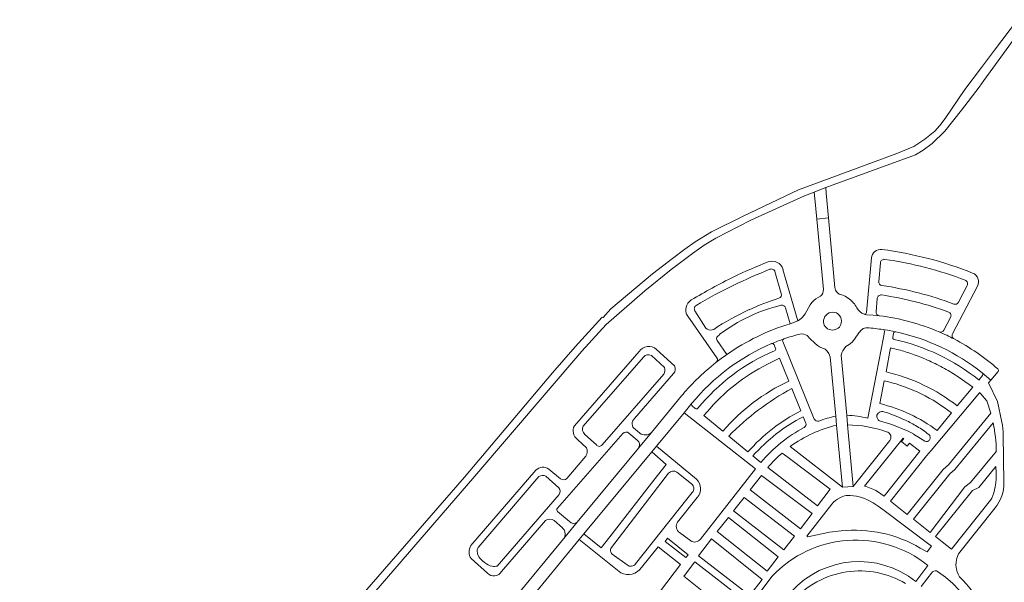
# Model space of a CAD drawing. Extents: x 145000 to 155000, y 457500 to 470000.
# Tile 348 of 548: x 149433 to 149695, y 464972 to 465121. Entities that reach past the tile are written whole.
import ezdxf

# ---------------------------------------------------------------- set-up
doc = ezdxf.new("R2010")
doc.units = 0
doc.header["$LTSCALE"] = 0.2
doc.header["$MEASUREMENT"] = 0
doc.layers.add('kant verharding', color=252, linetype='Continuous', lineweight=0)

msp = doc.modelspace()

# ---------------------------------------------------------------- linework, layer by layer
at = {"layer": 'kant verharding', "lineweight": 0}
for p, q in [((149692.5, 465113.22), (149698.64, 465121.34)), ((149693.51, 465110.39), (149699.63, 465118.78)), ((149692.5, 465113.22), (149689.04, 465108.63)), ((149692.1, 465108.46), (149693.51, 465110.39)), ((149689.67, 465105.13), (149692.1, 465108.46)), ((149644.54, 465075.47), (149644.7, 465073.79)), ((149647.6, 465076.71), (149647.74, 465075.17)), ((149647.74, 465075.17), (149648.34, 465068.68)), ((149644.7, 465073.79), (149645.23, 465068.32)), ((149645.23, 465068.32), (149648.35, 465068.62)), ((149645.23, 465068.32), (149647.03, 465049.62)), ((149648.34, 465068.68), (149648.35, 465068.62)), ((149648.35, 465068.62), (149650.05, 465050.14)), ((149659.76, 465057.98), (149658.47, 465043.48)), ((149662.15, 465056.72), (149661.71, 465051.73)), ((149634.11, 465054.34), (149635.8, 465048.53)), ((149636.24, 465054.95), (149640.22, 465041.24)), ((149681.35, 465037.79), (149687.99, 465050.49)), ((149682.93, 465046.2), (149685.26, 465050.66)), ((149661.31, 465047.24), (149660.99, 465043.7)), ((149638.12, 465040.5), (149636.91, 465044.7)), ((149657.85, 465043.04), (149657.8, 465043.06)), ((149638.12, 465040.5), (149640.22, 465041.24)), ((149679.05, 465038.79), (149680.83, 465042.18)), ((149663.27, 465038.36), (149662.97, 465036.82)), ((149665.63, 465037.94), (149665.43, 465036.91)), ((149666.22, 465038.34), (149666.21, 465038.34)), ((149644.58, 465015.1), (149636.18, 465035.78)), ((149662.97, 465036.82), (149660.51, 465024.1)), ((149597.95, 465033.12), (149580.75, 465013.36)), ((149607.36, 465029.32), (149602.62, 465033.68)), ((149633.86, 465034.92), (149634.27, 465033.95)), ((149663.65, 465027.68), (149664.88, 465034.07)), ((149599.12, 465031.6), (149583.12, 465013.27)), ((149604.73, 465028.87), (149601.25, 465032.08)), ((149616.51, 465028.61), (149618.41, 465030.18)), ((149693.45, 465027.8), (149691.55, 465025.52)), ((149588.16, 465008.29), (149604.51, 465027.08)), ((149596.75, 465015.29), (149607.15, 465027.25)), ((149682.55, 465026.56), (149685.78, 465024.31)), ((149688.3, 465025.53), (149689.29, 465026.73)), ((149640.99, 465017.36), (149638.6, 465023.27)), ((149660.51, 465024.1), (149658.83, 465015.41)), ((149601.25, 465011.59), (149609.23, 465021.32)), ((149609.93, 465016.79), (149612.02, 465019.34)), ((149612.89, 465017.96), (149612.09, 465018.64)), ((149609.93, 465016.79), (149602.62, 465007.98)), ((149642.35, 465014.02), (149641.64, 465015.78)), ((149650.5, 465013.51), (149650.26, 465015.94)), ((149653.2, 465016.19), (149653.44, 465013.61)), ((149681.09, 465016.78), (149677.27, 465012.13)), ((149598.2, 465011.39), (149596.9, 465012.43)), ((149601.25, 465011.59), (149597.79, 465007.41)), ((149652.08, 464997.02), (149650.5, 465013.51)), ((149653.44, 465013.61), (149654.95, 464997.24)), ((149593.62, 465011.31), (149576.25, 464991.47)), ((149581.58, 465009.71), (149584, 465007.51)), ((149583.52, 465011.07), (149586.6, 465008.27)), ((149597.45, 465009.51), (149595.26, 465011.4)), ((149621.81, 465010.63), (149626.93, 465006.42)), ((149673.96, 465009.24), (149670.93, 465011.17)), ((149694.81, 465010.93), (149694.99, 464998.26)), ((149597.79, 465007.41), (149581.49, 464987.77)), ((149601.32, 465006.41), (149583.29, 464984.67)), ((149602.62, 465007.98), (149601.32, 465006.41)), ((149602.62, 465007.98), (149613.26, 464999.15)), ((149638.18, 465007.88), (149652.08, 464997.02)), ((149583.76, 465005.24), (149578.77, 464999.32)), ((149628.24, 465005.34), (149630.35, 465003.61)), ((149570.48, 465001.53), (149553.21, 464981.49)), ((149577.09, 464999.26), (149573.97, 465001.83)), ((149571.33, 464999.86), (149555.2, 464980.95)), ((149576.62, 464996.85), (149573.17, 464999.98)), ((149590.14, 464983.82), (149601.89, 464998.91)), ((149605.8, 465000.75), (149590.6, 464980.96)), ((149611.93, 464997.91), (149608.04, 465001.01)), ((149652.08, 464997.02), (149654.95, 464997.24)), ((149560.24, 464976.07), (149576.71, 464995.08)), ((149613.43, 464994.27), (149608.21, 464987.74)), ((149561.36, 464974.61), (149573.04, 464988.16)), ((149575.36, 464988.14), (149577.58, 464986.18)), ((149576.26, 464990.58), (149579.45, 464987.87)), ((149581.49, 464987.77), (149578.26, 464983.86)), ((149560.93, 464957.49), (149582.02, 464983.12)), ((149582.02, 464983.12), (149583.29, 464984.67)), ((149593.09, 464974.25), (149582.02, 464983.12)), ((149608.75, 464984.94), (149611.7, 464982.79)), ((149553.3, 464978.06), (149557.64, 464974.14)), ((149590.84, 464979.25), (149594.81, 464976.37)), ((149671.55, 464971.98), (149674.79, 464976.23)), ((149633.3, 464973.28), (149615.77, 464949.94)), ((149676.01, 464974.56), (149673.01, 464970.62))]:
    msp.add_line(p, q, dxfattribs=at)
at = {"layer": 'kant verharding', "lineweight": 0, "flags": 128}
for points in [[(149689.04, 465108.63), (149684.58, 465102.74), (149679.4, 465095.03), (149677.96, 465093.24), (149676.62, 465091.73), (149673.97, 465089.6), (149671.05, 465087.58), (149666.53, 465085.79), (149640.39, 465076.11), (149625.69, 465069.14), (149617.19, 465064.97), (149612.89, 465062.26), (149610.17, 465060.3), (149606.89, 465057.88), (149601.55, 465053.76), (149590.45, 465044.45), (149588.38, 465042.14), (149588.1, 465042.22), (149580.92, 465034.31), (149574.97, 465027.41), (149551.49, 464999.73), (149507.15, 464948.77), (149468.94, 464904.45), (149418.13, 464846.13)], [(149647.6, 465076.71), (149671.48, 465085.42), (149673.52, 465086.65), (149675.89, 465088.38), (149679.32, 465091.73), (149683.76, 465097.27), (149688.42, 465103.4), (149689.67, 465105.13)], [(149644.54, 465075.47), (149641.98, 465074.54), (149627.73, 465068.07), (149618.38, 465063.26), (149615.26, 465061.38), (149612.16, 465059.16), (149606.46, 465054.93), (149599.5, 465049.27), (149589.21, 465040.31), (149582.73, 465033.16), (149554.23, 465000), (149497.16, 464933.88), (149459.1, 464889.96), (149419.71, 464844.83)], [(149647.6, 465076.71), (149647.35, 465076.62), (149644.54, 465075.47)], [(149646.23, 465047.84), (149645.6, 465047.5), (149645.01, 465047.1), (149644.46, 465046.64), (149643.95, 465046.14), (149643.47, 465045.5), (149642.13, 465043.14), (149641.47, 465042.25), (149641.19, 465041.95), (149640.64, 465041.5), (149640.22, 465041.24)], [(149617.81, 465038.98), (149617.43, 465038.86), (149616.92, 465038.79), (149616.5, 465038.85), (149616.08, 465039.04), (149615.73, 465039.35), (149612.8, 465043.96)], [(149661.87, 465042.61), (149660.19, 465042.78), (149658.5, 465042.89), (149658.14, 465042.95), (149657.85, 465043.04)], [(149618.79, 465030.73), (149618.82, 465030.94), (149618.78, 465031.19), (149618.67, 465031.41), (149610.92, 465042.53)], [(149640.73, 465037.75), (149641.28, 465037.78), (149641.76, 465037.71), (149642.23, 465037.57), (149642.67, 465037.35), (149642.8, 465037.24), (149643.34, 465036.59), (149644.69, 465035.3), (149645.42, 465034.74), (149646, 465034.39), (149646.97, 465033.94), (149647.26, 465033.85), (149647.49, 465033.72), (149647.99, 465033.21), (149648.41, 465032.6), (149648.62, 465032.15), (149648.75, 465031.67), (149650.26, 465015.94)], [(149657.31, 465039), (149657.14, 465038.87), (149656.4, 465038.07), (149655.29, 465036.41), (149654.62, 465035.61), (149653.87, 465034.97), (149652.98, 465034.4), (149652.5, 465033.85), (149652.12, 465033.27), (149651.88, 465032.73), (149651.72, 465032.16), (149653.2, 465016.19)], [(149662.86, 465038.95), (149664.54, 465038.67), (149666.21, 465038.34)], [(149619.4, 465037.67), (149618.81, 465037.11), (149618.67, 465036.88), (149618.6, 465036.48), (149618.69, 465036.08), (149621.29, 465032.32)], [(149637.8, 465025.25), (149635.33, 465031.33), (149632.13, 465029.76)], [(149689.21, 465027.43), (149690.39, 465026.49), (149691.55, 465025.52)], [(149662.02, 465019.26), (149663.19, 465025.32), (149664.03, 465025.12)], [(149691.55, 465025.52), (149690.9, 465024.74), (149693.33, 465019.83), (149694.46, 465014.36)], [(149690.45, 465019.96), (149691.51, 465016.73), (149680.3, 465003.01), (149678.86, 465001.77), (149669.31, 464989.77), (149664.8, 464993.32), (149674.43, 465005.36), (149675.62, 465006.75), (149688.48, 465022.16)], [(149685.78, 465024.31), (149686.74, 465023.64), (149682.62, 465018.63)], [(149615.99, 465017.01), (149615.19, 465016.07), (149620.27, 465011.9)], [(149614.28, 464983.23), (149628.96, 465001.87), (149609.93, 465016.79)], [(149669.57, 465011.89), (149665.21, 465013.7), (149661.91, 465014.67)], [(149693, 465006.57), (149686.11, 464998.3), (149684.64, 464997.1), (149675.37, 464985.02), (149670.93, 464988.49), (149680.62, 465000.56), (149681.93, 465001.73), (149692.14, 465014.13)], [(149664.85, 465009.8), (149664.64, 465009.45), (149654.95, 464997.24)], [(149661.39, 464995.89), (149663.18, 464994.6), (149672.69, 465006.57), (149669.94, 465008.72), (149669.32, 465007.94), (149667.74, 465009.18), (149668.37, 465009.96), (149668.21, 465010.08), (149657.93, 464997.31)], [(149601.89, 464998.91), (149605.15, 465003.1), (149601.32, 465006.41)], [(149632.17, 465002.24), (149645.46, 464992.11), (149648.82, 464996.48), (149637.24, 465005.16), (149635.99, 465006.11)], [(149678.55, 464982.54), (149676.81, 464983.89), (149686.65, 464996.14), (149688.35, 464996.97), (149692.87, 465002.5), (149692.92, 465000.87), (149692.92, 464999.25), (149692.84, 464998.17), (149692.69, 464997.1), (149692.53, 464996.33), (149692.33, 464995.56), (149692.08, 464994.81), (149691.78, 464994.08), (149691.43, 464993.55), (149681.04, 464980.55), (149678.55, 464982.54)], [(149627.47, 464996.29), (149640.91, 464986), (149643.97, 464990.06), (149630.5, 465000.13), (149627.47, 464996.29)], [(149597.04, 464976.64), (149610.7, 464993.84), (149612.12, 464995.65)], [(149623.09, 464990.73), (149636.45, 464980.39), (149639.27, 464984.02), (149625.88, 464994.27), (149623.09, 464990.73)], [(149651.71, 464985.39), (149648.64, 464985.05), (149642.88, 464983.79), (149642.63, 464984.03), (149649.27, 464992.56), (149649.72, 464993.05), (149650.22, 464993.49), (149650.76, 464993.88), (149651.33, 464994.23), (149651.73, 464994.42), (149652.14, 464994.58), (149652.59, 464994.7), (149653.05, 464994.78), (149653.58, 464994.82), (149654.11, 464994.82), (149654.98, 464994.75), (149655.83, 464994.64), (149656.89, 464994.41), (149657.94, 464994.06), (149658.76, 464993.68), (149660.24, 464992.85), (149661.55, 464992.02), (149662.82, 464991.11), (149675.78, 464981.34), (149674.56, 464979.84), (149672.74, 464980.85)], [(149692.7, 464991.52), (149682.91, 464979.27), (149682.53, 464978.14), (149682.29, 464977.05), (149682.24, 464976.28), (149682.3, 464975.77), (149682.4, 464975.27), (149682.61, 464974.56), (149682.86, 464973.86), (149683.24, 464973.15)], [(149618.73, 464985.21), (149621.72, 464988.99), (149634.97, 464978.47), (149632.07, 464974.73), (149618.73, 464985.21)], [(149578.26, 464983.86), (149564.55, 464967.13), (149557.95, 464959.37)], [(149583.29, 464984.67), (149587.9, 464980.94), (149590.14, 464983.82)], [(149611, 464979.04), (149610.43, 464978.33), (149604.87, 464982.63), (149605.52, 464983.46), (149611, 464979.04)], [(149630.23, 464972.83), (149617.2, 464983.26), (149613.75, 464978.79), (149627.41, 464968.27), (149630.67, 464972.5), (149630.23, 464972.83)], [(149587.67, 464948.45), (149608.94, 464976.43), (149603.05, 464981.18), (149598.62, 464975.69)], [(149554.94, 464979.61), (149554.97, 464979.32), (149555.13, 464978.91), (149555.35, 464978.53), (149555.61, 464978.17), (149555.94, 464977.78), (149556.31, 464977.42), (149556.81, 464977.01), (149557.35, 464976.64), (149557.83, 464976.37), (149558.33, 464976.15), (149558.92, 464976)], [(149610.01, 464973.55), (149609.84, 464973.34), (149623.19, 464962.75), (149626.26, 464966.76), (149612.79, 464977.2), (149610.01, 464973.55)]]:
    msp.add_lwpolyline(points, dxfattribs=at)
at = {"layer": 'kant verharding', "lineweight": 0}
for centre, radius, start, end in [((149662.25, 465057.76), 2.5, 82.5281, 174.9354), ((149649.52, 464960.35), 100.73, 68.3427, 82.5556), ((149663.15, 465056.63), 0.998, 81.8329, 175.0053), ((149649.54, 464960.42), 98.16, 68.9913, 81.946), ((149685.77, 465051.65), 2.5, 332.452, 68.3025), ((149662.71, 465051.64), 1, 174.9699, 261.6862), ((149684.37, 465051.13), 1, 332.4299, 69.0057), ((149652.31, 465050.37), 2.27, 185.9608, 259.1589), ((149656.28, 464981.05), 69.53, 107.7005, 114.6686), ((149662.31, 465047.15), 1, 81.6122, 174.9324), ((149649.53, 464960.4), 88.69, 69.7072, 81.6209), ((149682.04, 465046.66), 0.999, 249.2885, 332.5012), ((149656.3, 464980.98), 69.61, 114.6585, 123.568), ((149646.27, 465001.96), 44.7, 103.6697, 126.958), ((149635.95, 465044.42), 0.999, 16.1283, 103.7345), ((149649.47, 465041.13), 2.43, 89.1378, 136.8689), ((149649.47, 465041.23), 2.33, 41.8387, 89.2227), ((149658.94, 465046.28), 3.42, 207.2212, 250.4712), ((149661.99, 465043.6), 0.998, 174.8034, 263.1084), ((149679.94, 465042.64), 0.999, 332.3675, 69.7897), ((149656.08, 464982.2), 61, 107.1151, 124.7637), ((149649.56, 465041.04), 2.56, 136.6436, 183.0303), ((149649.05, 465041.01), 2.05, 182.951, 229.2555), ((149649.48, 465041.13), 2.32, 309.042, 349.3017), ((149649.39, 465041.19), 2.42, 348.2411, 41.2838), ((149649.47, 465041.49), 2.69, 229.1313, 269.2922), ((149649.47, 465041.13), 2.32, 269.1646, 309.2525), ((149658.53, 465037.41), 2.01, 85.959, 127.5243), ((149654.73, 464984.47), 55.08, 81.5157, 85.9029), ((149666.12, 465037.85), 0.5, 79.7115, 169.0704), ((149654.74, 464984.43), 55.12, 51.2806, 77.9702), ((149678.17, 465039.25), 1, 246.8809, 332.4438), ((149654.72, 464984.37), 55.19, 112.9353, 140.678), ((149665.92, 465036.81), 0.5, 169.0192, 257.6334), ((149600.55, 465031.25), 3.2, 49.482, 144.1512), ((149654.71, 464984.38), 53.12, 112.9417, 140.7028), ((149600.47, 465030.62), 1.66, 61.7396, 143.8527), ((149656.08, 464982.19), 61.01, 124.7625, 128.1347), ((149617.5, 465031.21), 1.37, 311.3781, 339.7721), ((149603, 465028.17), 1.86, 324.1699, 22.1395), ((149605.89, 465028.42), 1.72, 317.0644, 31.6619), ((149655.13, 464984.04), 51.17, 116.708, 139.8956), ((149652.88, 464980.72), 48.18, 51.8863, 77.0853), ((149688.9, 465027.05), 0.5, 320.5616, 51.2286), ((149672.72, 464960.49), 71.45, 118.5204, 135.4342), ((149651.67, 464977.27), 43.25, 53.709, 76.1511), ((149662.25, 464975.53), 45.22, 117.1211, 138.7673), ((149658.45, 464980.02), 36.84, 102.8349, 110.1478), ((149650.01, 464972.02), 44.28, 78.505, 85.8675), ((149583.3, 465012.02), 2.88, 152.2216, 233.2907), ((149584.71, 465012.42), 1.8, 151.7179, 228.5206), ((149594.49, 465010.51), 1.19, 49.1667, 137.0965), ((149659.01, 464978.61), 35.93, 103.7109, 125.4424), ((149641.37, 465013.79), 1.01, 300.8178, 13.1267), ((149667.62, 465006.54), 5.7, 54.4968, 70.0069), ((149596.62, 465008.3), 1.46, 322.9027, 55.6305), ((149587.37, 465008.86), 0.97, 217.3711, 323.8095), ((149660.75, 464977.82), 37.59, 131.184, 139.4721), ((149572.38, 464999.89), 2.5, 50.6119, 139.2069), ((149607.08, 464999.58), 1.73, 56.1022, 137.5672), ((149572.34, 464998.45), 1.73, 61.746, 125.683), ((149575.48, 464995.91), 1.48, 325.873, 39.6165), ((149611.03, 464996.7), 1.51, 316.2262, 53.4062), ((149576.75, 464991.03), 0.667, 138.6714, 222.9929), ((149580.52, 464988.91), 1.5, 224.0042, 310.3995), ((149609.87, 464986.61), 2.01, 145.647, 236.2255), ((149655.41, 464951.55), 34.04, 59.3946, 96.2388), ((149612.78, 464984.26), 1.82, 233.946, 325.671), ((149655.64, 464952.3), 30.65, 51.3404, 136.7855), ((149555.73, 464979.83), 3.01, 146.6617, 216.1733), ((149556.43, 464980.02), 1.55, 142.8135, 195.2252), ((149591.56, 464980.22), 1.21, 142.7973, 233.1709), ((149559.36, 464979.93), 3.96, 263.6264, 282.9343), ((149595.8, 464977.51), 1.51, 228.8945, 324.7524), ((149559.32, 464975.79), 2.36, 224.6385, 330.078), ((149656.52, 464951.45), 23.31, 98.2655, 139.4992), ((149656.67, 464950.96), 23.81, 59.3673, 98.4432), ((149676.72, 464973.69), 1.12, 54.3883, 129.6308), ((149662.79, 464951.85), 27.03, 332.8347, 57.3526)]:
    msp.add_arc(centre, radius, start, end, dxfattribs=at)
at = {"layer": 'kant verharding', "lineweight": 0, "extrusion": (0, 0, -1)}
for centre, radius, start, end in [((-149669.74, 464958.16), 105.62, 63.8237, 69.236), ((-149633.37, 465054.12), 3, 69.1906, 163.8581), ((-149688.42, 464915.16), 150.49, 64.2412, 68.3019), ((-149633.15, 465054.06), 1, 68.3161, 163.845), ((-149694.06, 464908.68), 160.75, 59.2393, 63.8242), ((-149676.78, 464939.36), 123.64, 59.0172, 64.2266), ((-149634.84, 465048.25), 0.999, 163.811, 252.3677), ((-149644.51, 465049.67), 2.52, 181.071, 226.8183), ((-149649.53, 464960.38), 91.21, 98.2183, 110.648), ((-149613.38, 465044.24), 3, 325.1349, 59.235), ((-149649.54, 465041.33), 7.21, 109.0301, 138.6177), ((-149650.57, 465042.02), 5.98, 137.0736, 153.2385), ((-149613.65, 465044.5), 1, 327.6169, 58.942), ((-149657.97, 465043.53), 0.5, 185.0228, 283.6559), ((-149654.72, 464984.38), 58.67, 97.0022, 113.1438), ((-149662.77, 465038.45), 0.503, 100.321, 190.695), ((-149654.53, 464983.99), 59.1, 113.1638, 117.4509), ((-149682.24, 465037.32), 0.996, 297.6386, 27.7019), ((-149654.64, 464984.5), 55.04, 67.0829, 70.7123), ((-149633.4, 465034.73), 0.498, 67.2246, 157.4032), ((-149636.65, 465035.97), 0.509, 337.3163, 68.0208), ((-149654.74, 464984.34), 55.22, 70.6693, 75.2972), ((-149654.05, 464982.98), 54.63, 102.4365, 128.8323), ((-149653.04, 464981.95), 61.6, 117.7985, 130.9205), ((-149633.81, 465033.76), 0.498, 157.151, 247.3265), ((-149653.8, 464983.8), 51.47, 102.4366, 104.8744), ((-149653.96, 464984.57), 50.69, 104.9183, 109.2409), ((-149653.81, 464983.76), 51.5, 109.1017, 113.8989), ((-149652.48, 464980.64), 54.89, 113.8521, 118.5354), ((-149660.88, 464977.06), 68.02, 44.9358, 49.2784), ((-149651.99, 464979.92), 55.76, 118.624, 123.2334), ((-149693.07, 465028.12), 0.499, 131.1685, 219.9586), ((-149660.92, 464977.07), 68.03, 40.5647, 44.9056), ((-149660.11, 464977.75), 52.48, 40.6011, 64.8385), ((-149652.86, 464980.68), 45.82, 104.1091, 128.0307), ((-149677.45, 465010.33), 16.18, 132.9816, 143.4648), ((-149612.41, 465019.02), 0.502, 310.4288, 39.0935), ((-149613.21, 465018.34), 0.501, 219.359, 310.1794), ((-149662.25, 464975.53), 46.92, 41.1697, 63.0634), ((-149662.5, 465015.75), 1.35, 46.0548, 77.4601), ((-149662.66, 465014.98), 2.14, 77.6859, 108.6348), ((-149645.1, 464963.66), 56.39, 108.8782, 114.8407), ((-149597.87, 465013.91), 1.77, 303.4259, 50.713), ((-149645.5, 465015.64), 1.06, 256.1362, 329.7057), ((-149662.62, 465015.88), 1.4, 335.8273, 11.0757), ((-149662.31, 465015.94), 1.09, 11.0606, 46.2021), ((-149662.63, 465015.88), 1.41, 300.846, 335.9317), ((-149654.68, 464984.39), 33.56, 114.8712, 120.8912), ((-149675.26, 465010.66), 19.55, 169.0836, 179.2145), ((-149599.6, 465013.25), 2.33, 225.1862, 307.2006), ((-149660.62, 464977.95), 39.67, 40.2838, 61.8257), ((-149653.04, 464981.09), 32.52, 90.7059, 109.3422), ((-149663.49, 465010.35), 1.46, 102.4133, 202.1389), ((-149656.33, 464987.02), 30.45, 120.7617, 127.8509), ((-149652.56, 465005.81), 40.44, 168.1206, 178.9248), ((-149674.37, 465010.18), 1.03, 253.4009, 293.5698), ((-149674.37, 465010.17), 1.02, 212.4668, 253.079), ((-149674.29, 465010.22), 1.11, 130.911, 171.5843), ((-149674.29, 465010.22), 1.11, 171.6727, 212.5168), ((-149581.83, 465006.6), 2.36, 157.1415, 215.1357), ((-149577.9, 465000.25), 1.28, 226.8952, 308.9359), ((-149610.77, 464996.62), 3.55, 134.5103, 221.5059), ((-149654.82, 464984.81), 12.88, 103.9702, 120.6735), ((-149684.5, 464998.07), 10.49, 178.9336, 218.6279), ((-149574.19, 464986.39), 2.1, 56.9768, 123.765), ((-149576.07, 464984.48), 2.27, 131.6227, 195.8152), ((-149656.45, 464952.99), 24.26, 42.28, 128.4823), ((-149595.03, 464978.13), 4.34, 214.2909, 296.5223), ((-149662.77, 464951.84), 29.55, 133.8417, 174.7434)]:
    msp.add_arc(centre, radius, start, end, dxfattribs=at)

doc.saveas('drawing.dxf')
